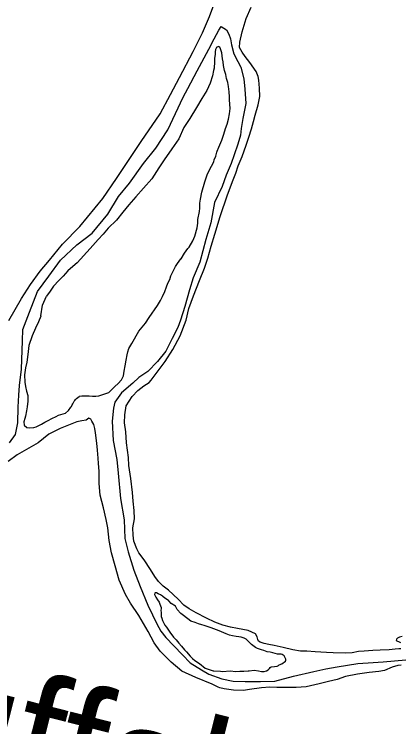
# Model space of a CAD drawing. Extents: x 31699 to 244310, y -8841 to 11474.
# Drawn here: x 149371.4 to 149485.5, y -982 to -771.3 of the extents above; entities that cross this region are included whole.
import ezdxf

# ---------------------------------------------------------------- set-up
doc = ezdxf.new("R2010")
doc.units = 0
doc.layers.add('R_Draft', color=7, linetype='Continuous')
doc.layers.add('R_Logo', color=7, linetype='Continuous')

msp = doc.modelspace()

# ---------------------------------------------------------------- linework, layer by layer
at = {"layer": 'R_Draft'}
for points in [[(149369.82, -861.85), (149373.59, -855.32), (149376.26, -851.21), (149379.07, -847.23), (149381.88, -844.06), (149385.74, -839.33), (149390.86, -834.05), (149397.66, -825.74), (149401.71, -819.87), (149405.23, -814.54), (149409.01, -808.95), (149414.61, -800.72), (149417.66, -795), (149420.32, -790.03), (149424.4, -782.36), (149427.12, -776.84), (149429.18, -772.01), (149431.11, -766.84)], [(149369.82, -861.85), (149373.59, -855.32), (149376.26, -851.21), (149379.07, -847.23), (149381.88, -844.06), (149385.74, -839.33), (149390.86, -834.05), (149397.66, -825.74), (149401.71, -819.87), (149405.23, -814.54), (149409.01, -808.95), (149414.61, -800.72), (149417.66, -795), (149420.32, -790.03), (149424.4, -782.36), (149427.12, -776.84), (149429.18, -772.01), (149431.11, -766.84)], [(149406.99, -920.54), (149406.95, -918.01), (149406.65, -915.27), (149406.41, -912.67), (149405.89, -908.61), (149405.37, -904.68), (149405.2, -902.34), (149404.67, -898.01), (149404.49, -894.81), (149404.06, -892.14), (149404.16, -889.74), (149404.59, -887.13), (149405.43, -885.71), (149406.34, -884.3), (149408.05, -882.54), (149409.83, -881.18), (149411.41, -880.15), (149412, -879.48), (149414.02, -876.71), (149416.11, -874.01), (149418.39, -870.44), (149420.53, -866.34), (149422.33, -861.77), (149423.14, -858.29), (149424.49, -854.53), (149426.29, -850.03), (149427.77, -846.34), (149428.73, -843.45), (149429.67, -839.9), (149430.82, -836.34), (149432.41, -831.11), (149434.52, -824.74), (149436.18, -820.24), (149437.02, -818.3), (149437.72, -816.08), (149438.88, -813.4), (149440.03, -809.97), (149440.86, -807.69), (149441.69, -805.14), (149442.2, -803), (149442.77, -801.12), (149443.59, -798.04), (149444.09, -795.63), (149444.05, -793.16), (149443.82, -790.82), (149443.61, -789.69), (149442.99, -788.23), (149441.15, -785.52), (149439.73, -783.81), (149438.85, -782.55), (149438.09, -781.09), (149438.21, -779.55), (149438.89, -776.47), (149440.04, -772.58), (149441.52, -769.16)], [(149406.99, -920.54), (149406.95, -918.01), (149406.65, -915.27), (149406.41, -912.67), (149405.89, -908.61), (149405.37, -904.68), (149405.2, -902.34), (149404.67, -898.01), (149404.49, -894.81), (149404.06, -892.14), (149404.16, -889.74), (149404.59, -887.13), (149405.43, -885.71), (149406.34, -884.3), (149408.05, -882.54), (149409.83, -881.18), (149411.41, -880.15), (149412, -879.48), (149414.02, -876.71), (149416.11, -874.01), (149418.39, -870.44), (149420.53, -866.34), (149422.33, -861.77), (149423.14, -858.29), (149424.49, -854.53), (149426.29, -850.03), (149427.77, -846.34), (149428.73, -843.45), (149429.67, -839.9), (149430.82, -836.34), (149432.41, -831.11), (149434.52, -824.74), (149436.18, -820.24), (149437.02, -818.3), (149437.72, -816.08), (149438.88, -813.4), (149440.03, -809.97), (149440.86, -807.69), (149441.69, -805.14), (149442.2, -803), (149442.77, -801.12), (149443.59, -798.04), (149444.09, -795.63), (149444.05, -793.16), (149443.82, -790.82), (149443.61, -789.69), (149442.99, -788.23), (149441.15, -785.52), (149439.73, -783.81), (149438.85, -782.55), (149438.09, -781.09), (149438.21, -779.55), (149438.89, -776.47), (149440.04, -772.58), (149441.52, -769.16)], [(149431.64, -780.92), (149431.44, -780.99), (149431.37, -780.99), (149431.24, -781.12), (149430.98, -781.73), (149430.93, -782.4), (149430.93, -783.06), (149430.69, -784.34), (149430.7, -785.4), (149430.59, -787.27), (149430.4, -787.95), (149430.09, -789.55), (149429.39, -791.7), (149428.42, -793.85), (149426.99, -796.21), (149425.37, -798.83), (149423.35, -802.13), (149421.59, -804.76), (149420.11, -808.12), (149418.09, -811.09), (149415.8, -814.39), (149414.24, -816.69), (149412.16, -819.92), (149409.67, -822.76), (149407.37, -825.26), (149405.34, -827.63), (149403.58, -829.79), (149401.68, -832.15), (149399.19, -834.59), (149397.75, -836.28), (149396.24, -837.91), (149393.88, -840.55), (149390.08, -844.81), (149388.77, -845.89), (149387.25, -847.12), (149385.88, -848.74), (149384.63, -850.03), (149383.06, -851.72), (149382.08, -853.13), (149380.97, -854.66)], [(149431.64, -780.92), (149431.44, -780.99), (149431.37, -780.99), (149431.24, -781.12), (149430.98, -781.73), (149430.93, -782.4), (149430.93, -783.06), (149430.69, -784.34), (149430.7, -785.4), (149430.59, -787.27), (149430.4, -787.95), (149430.09, -789.55), (149429.39, -791.7), (149428.42, -793.85), (149426.99, -796.21), (149425.37, -798.83), (149423.35, -802.13), (149421.59, -804.76), (149420.11, -808.12), (149418.09, -811.09), (149415.8, -814.39), (149414.24, -816.69), (149412.16, -819.92), (149409.67, -822.76), (149407.37, -825.26), (149405.34, -827.63), (149403.58, -829.79), (149401.68, -832.15), (149399.19, -834.59), (149397.75, -836.28), (149396.24, -837.91), (149393.88, -840.55), (149390.08, -844.81), (149388.77, -845.89), (149387.25, -847.12), (149385.88, -848.74), (149384.63, -850.03), (149383.06, -851.72), (149382.08, -853.13), (149380.97, -854.66)], [(149384.53, -889.89), (149386.58, -889.26), (149387.5, -888.51), (149388.22, -887.5), (149388.42, -887.23), (149388.54, -886.82), (149388.81, -886.49), (149389.19, -885.75), (149389.32, -885.54), (149389.59, -885.21), (149389.85, -884.94), (149390.24, -884.66), (149390.64, -884.32), (149390.77, -884.26), (149391.43, -884.11), (149391.77, -884.11), (149392.1, -884.1), (149393.63, -884.15), (149394.56, -884.2), (149395.56, -884.19), (149396.49, -884.11), (149397.09, -883.96), (149399.14, -883.27), (149399.41, -883.13), (149400.39, -882.11), (149401.18, -881.37), (149402.23, -880.49), (149403.21, -879.4), (149403.73, -878.19), (149403.98, -876.86), (149404.22, -875.25), (149404.53, -873.58), (149404.9, -871.97), (149405.09, -871.1), (149405.34, -870.16), (149406.19, -868.61), (149408.33, -865.04), (149410.3, -862.61), (149411.34, -860.99), (149413.82, -857.42), (149414.73, -855.94), (149415.31, -854.73), (149416.02, -853.32), (149416.53, -851.91), (149416.85, -850.83), (149417.43, -849.69), (149417.82, -848.68), (149419.11, -845.86), (149419.7, -844.98), (149420.74, -843.63), (149420.81, -843.57), (149421.85, -841.95), (149422.76, -840.6), (149423.16, -840.19), (149424.33, -838.31), (149424.91, -836.9), (149425.54, -834.48), (149425.72, -833.08), (149425.77, -831.94), (149426.27, -829.6), (149426.32, -828.66), (149426.37, -827.19), (149426.55, -825.99), (149426.92, -823.92), (149427.81, -820.83), (149428.51, -818.82), (149429.03, -817.68), (149429.81, -816.26), (149430.45, -814.98), (149430.64, -814.38), (149431.1, -813.31), (149431.41, -812.1), (149431.47, -811.83), (149431.99, -810.62), (149432.82, -808.54), (149433.47, -806.8), (149433.97, -805.05), (149434.42, -803.84), (149434.87, -802.3), (149435.18, -800.76), (149435.29, -799.16), (149435.27, -797.89), (149435.12, -796.56), (149435.11, -795.76), (149435.02, -794.22), (149434.8, -792.69), (149434.65, -791.49), (149434.23, -790.29), (149434.02, -789.16), (149433.67, -787.97), (149433.38, -786.43), (149433.23, -785.37), (149433.08, -784.5), (149433, -783.57), (149432.86, -782.7), (149432.58, -781.84), (149432.51, -781.51), (149432.3, -781.04), (149432.1, -780.91), (149431.77, -780.85), (149431.64, -780.92)], [(149384.53, -889.89), (149386.58, -889.26), (149387.5, -888.51), (149388.22, -887.5), (149388.42, -887.23), (149388.54, -886.82), (149388.81, -886.49), (149389.19, -885.75), (149389.32, -885.54), (149389.59, -885.21), (149389.85, -884.94), (149390.24, -884.66), (149390.64, -884.32), (149390.77, -884.26), (149391.43, -884.11), (149391.77, -884.11), (149392.1, -884.1), (149393.63, -884.15), (149394.56, -884.2), (149395.56, -884.19), (149396.49, -884.11), (149397.09, -883.96), (149399.14, -883.27), (149399.41, -883.13), (149400.39, -882.11), (149401.18, -881.37), (149402.23, -880.49), (149403.21, -879.4), (149403.73, -878.19), (149403.98, -876.86), (149404.22, -875.25), (149404.53, -873.58), (149404.9, -871.97), (149405.09, -871.1), (149405.34, -870.16), (149406.19, -868.61), (149408.33, -865.04), (149410.3, -862.61), (149411.34, -860.99), (149413.82, -857.42), (149414.73, -855.94), (149415.31, -854.73), (149416.02, -853.32), (149416.53, -851.91), (149416.85, -850.83), (149417.43, -849.69), (149417.82, -848.68), (149419.11, -845.86), (149419.7, -844.98), (149420.74, -843.63), (149420.81, -843.57), (149421.85, -841.95), (149422.76, -840.6), (149423.16, -840.19), (149424.33, -838.31), (149424.91, -836.9), (149425.54, -834.48), (149425.72, -833.08), (149425.77, -831.94), (149426.27, -829.6), (149426.32, -828.66), (149426.37, -827.19), (149426.55, -825.99), (149426.92, -823.92), (149427.81, -820.83), (149428.51, -818.82), (149429.03, -817.68), (149429.81, -816.26), (149430.45, -814.98), (149430.64, -814.38), (149431.1, -813.31), (149431.41, -812.1), (149431.47, -811.83), (149431.99, -810.62), (149432.82, -808.54), (149433.47, -806.8), (149433.97, -805.05), (149434.42, -803.84), (149434.87, -802.3), (149435.18, -800.76), (149435.29, -799.16), (149435.27, -797.89), (149435.12, -796.56), (149435.11, -795.76), (149435.02, -794.22), (149434.8, -792.69), (149434.65, -791.49), (149434.23, -790.29), (149434.02, -789.16), (149433.67, -787.97), (149433.38, -786.43), (149433.23, -785.37), (149433.08, -784.5), (149433, -783.57), (149432.86, -782.7), (149432.58, -781.84), (149432.51, -781.51), (149432.3, -781.04), (149432.1, -780.91), (149431.77, -780.85), (149431.64, -780.92)], [(149379.28, -860.51), (149379.83, -857.27), (149380.97, -854.66)], [(149379.28, -860.51), (149379.83, -857.27), (149380.97, -854.66)], [(149379.28, -860.51), (149379.26, -860.58), (149378.61, -862.26), (149377.71, -864.15), (149376.74, -866.43), (149375.79, -869.25), (149375.49, -871.92), (149375.19, -874.2), (149374.81, -875.87), (149374.51, -877.94), (149374.61, -880.08), (149374.76, -881.35), (149375.11, -882.74), (149375.46, -884.07), (149375.42, -885.74), (149375.24, -887.35), (149375.06, -888.55), (149374.75, -890.16), (149374.56, -890.83), (149374.31, -891.77), (149374.39, -892.77), (149375.2, -893.49), (149376.06, -893.61), (149377.19, -893.53), (149377.92, -893.32), (149379.51, -892.5), (149380.5, -891.95), (149381.49, -891.4), (149382.61, -890.78), (149383.87, -890.23), (149384.53, -889.89)], [(149379.28, -860.51), (149379.26, -860.58), (149378.61, -862.26), (149377.71, -864.15), (149376.74, -866.43), (149375.79, -869.25), (149375.49, -871.92), (149375.19, -874.2), (149374.81, -875.87), (149374.51, -877.94), (149374.61, -880.08), (149374.76, -881.35), (149375.11, -882.74), (149375.46, -884.07), (149375.42, -885.74), (149375.24, -887.35), (149375.06, -888.55), (149374.75, -890.16), (149374.56, -890.83), (149374.31, -891.77), (149374.39, -892.77), (149375.2, -893.49), (149376.06, -893.61), (149377.19, -893.53), (149377.92, -893.32), (149379.51, -892.5), (149380.5, -891.95), (149381.49, -891.4), (149382.61, -890.78), (149383.87, -890.23), (149384.53, -889.89)], [(149483.27, -964.39), (149481.02, -965.29), (149479.36, -965.65), (149476.5, -965.89), (149473.05, -966.4), (149469.47, -967.12), (149466.95, -967.96), (149464.43, -968.6), (149461.64, -969.3), (149457.8, -970.16), (149454.87, -970.34), (149451.48, -970.32), (149449.15, -970.35), (149447.02, -970.31), (149444.56, -970.42), (149441.04, -971), (149439.31, -971.23), (149436.32, -971.13), (149433.52, -970.77), (149432.31, -970.46), (149431.78, -970.26), (149429.97, -969.36), (149425.15, -967.42), (149421, -965.55), (149417.9, -962.85), (149414.66, -959.63), (149412.83, -957.18), (149411.05, -953.8), (149408.26, -949.1), (149405.81, -945.47), (149404.31, -942.82), (149402.52, -938.64), (149401.26, -934.38), (149400.21, -930.52), (149399.49, -926.86), (149399.1, -923.13), (149398.67, -920.66), (149397.82, -917.27), (149396.91, -913.48), (149396.52, -910.08), (149396.57, -908.34), (149396.54, -906.41), (149396.37, -904.14), (149396.29, -902.54), (149396.12, -900.2), (149395.89, -898.14), (149395.51, -895.07), (149395.3, -893.74), (149395.01, -892.61), (149394.4, -891.61), (149394.06, -891.02), (149393.46, -890.76), (149392.73, -891.3), (149391.47, -891.52), (149389.95, -891.81), (149385.05, -893.75), (149381.68, -895.47), (149378.52, -897.98), (149372.32, -901.61), (149369.61, -903.52)], [(149483.27, -964.39), (149481.02, -965.29), (149479.36, -965.65), (149476.5, -965.89), (149473.05, -966.4), (149469.47, -967.12), (149466.95, -967.96), (149464.43, -968.6), (149461.64, -969.3), (149457.8, -970.16), (149454.87, -970.34), (149451.48, -970.32), (149449.15, -970.35), (149447.02, -970.31), (149444.56, -970.42), (149441.04, -971), (149439.31, -971.23), (149436.32, -971.13), (149433.52, -970.77), (149432.31, -970.46), (149431.78, -970.26), (149429.97, -969.36), (149425.15, -967.42), (149421, -965.55), (149417.9, -962.85), (149414.66, -959.63), (149412.83, -957.18), (149411.05, -953.8), (149408.26, -949.1), (149405.81, -945.47), (149404.31, -942.82), (149402.52, -938.64), (149401.26, -934.38), (149400.21, -930.52), (149399.49, -926.86), (149399.1, -923.13), (149398.67, -920.66), (149397.82, -917.27), (149396.91, -913.48), (149396.52, -910.08), (149396.57, -908.34), (149396.54, -906.41), (149396.37, -904.14), (149396.29, -902.54), (149396.12, -900.2), (149395.89, -898.14), (149395.51, -895.07), (149395.3, -893.74), (149395.01, -892.61), (149394.4, -891.61), (149394.06, -891.02), (149393.46, -890.76), (149392.73, -891.3), (149391.47, -891.52), (149389.95, -891.81), (149385.05, -893.75), (149381.68, -895.47), (149378.52, -897.98), (149372.32, -901.61), (149369.61, -903.52)], [(149485.85, -958.88), (149485.26, -958.95), (149484.13, -959.03), (149482.33, -959.19), (149479.67, -959.3), (149477.54, -959.4), (149474.95, -959.57), (149473.29, -959.72), (149471.43, -960.08), (149469.44, -960.25), (149465.84, -960.16), (149463.84, -959.99), (149460.45, -959.77), (149457.98, -959.61), (149456.12, -959.57), (149453.85, -959.2), (149450.98, -958.51), (149448.31, -957.94), (149446.77, -957.63), (149445.37, -957.32), (149444.17, -956.93), (149443.7, -956.67), (149443.56, -956.14), (149443.35, -955.34), (149442.8, -954.48), (149440.66, -953.51), (149439.06, -953.2), (149437.46, -952.96), (149435.45, -952.52), (149433.12, -951.95), (149430.84, -951.05), (149428.36, -949.88), (149425.28, -948.32), (149423.2, -947.09), (149421.65, -945.97), (149419.9, -944.2), (149417.07, -941.63), (149415.52, -940.39), (149414.17, -939), (149413.02, -937.55), (149411.79, -935.5), (149409.89, -932.65), (149408.26, -930.54), (149407.71, -929.35), (149406.81, -927.09), (149406.59, -925.36), (149406.49, -923.16), (149406.99, -920.54)], [(149485.85, -958.88), (149485.26, -958.95), (149484.13, -959.03), (149482.33, -959.19), (149479.67, -959.3), (149477.54, -959.4), (149474.95, -959.57), (149473.29, -959.72), (149471.43, -960.08), (149469.44, -960.25), (149465.84, -960.16), (149463.84, -959.99), (149460.45, -959.77), (149457.98, -959.61), (149456.12, -959.57), (149453.85, -959.2), (149450.98, -958.51), (149448.31, -957.94), (149446.77, -957.63), (149445.37, -957.32), (149444.17, -956.93), (149443.7, -956.67), (149443.56, -956.14), (149443.35, -955.34), (149442.8, -954.48), (149440.66, -953.51), (149439.06, -953.2), (149437.46, -952.96), (149435.45, -952.52), (149433.12, -951.95), (149430.84, -951.05), (149428.36, -949.88), (149425.28, -948.32), (149423.2, -947.09), (149421.65, -945.97), (149419.9, -944.2), (149417.07, -941.63), (149415.52, -940.39), (149414.17, -939), (149413.02, -937.55), (149411.79, -935.5), (149409.89, -932.65), (149408.26, -930.54), (149407.71, -929.35), (149406.81, -927.09), (149406.59, -925.36), (149406.49, -923.16), (149406.99, -920.54)], [(149421.56, -949.11), (149420.76, -948.46), (149419.68, -947.34), (149419.13, -946.28), (149417.85, -945.49), (149417.18, -944.7), (149417.04, -944.64), (149416.04, -943.98), (149415.36, -943.46), (149415.29, -943.39), (149414.69, -943), (149414.02, -942.68), (149413.55, -942.42), (149413.42, -942.42), (149413.15, -942.42), (149413.02, -942.49), (149412.96, -942.89), (149413.3, -943.62), (149413.85, -944.42), (149414.32, -945.14), (149414.53, -945.74), (149414.67, -946.21), (149414.88, -946.67), (149414.95, -946.94), (149414.82, -947.67), (149414.9, -948.07), (149414.91, -949.34), (149415.12, -949.87), (149415.33, -950.6), (149415.95, -951.93), (149416.49, -952.52), (149417.51, -954.04), (149418.59, -955.5), (149419.34, -956.29), (149420.15, -957.21), (149420.89, -958.14), (149421.77, -959.26), (149422.45, -959.85), (149423.46, -961.1), (149424.21, -961.83), (149424.88, -962.42), (149426.22, -963.27), (149427.97, -964.64), (149428.24, -964.77), (149428.77, -964.9), (149430.25, -965.41), (149430.45, -965.48), (149432.51, -965.58), (149433.04, -965.64), (149435.3, -965.47), (149437.04, -965.65), (149438.17, -965.57), (149439.36, -965.55), (149440.69, -965.4), (149440.96, -965.39)], [(149421.56, -949.11), (149420.76, -948.46), (149419.68, -947.34), (149419.13, -946.28), (149417.85, -945.49), (149417.18, -944.7), (149417.04, -944.64), (149416.04, -943.98), (149415.36, -943.46), (149415.29, -943.39), (149414.69, -943), (149414.02, -942.68), (149413.55, -942.42), (149413.42, -942.42), (149413.15, -942.42), (149413.02, -942.49), (149412.96, -942.89), (149413.3, -943.62), (149413.85, -944.42), (149414.32, -945.14), (149414.53, -945.74), (149414.67, -946.21), (149414.88, -946.67), (149414.95, -946.94), (149414.82, -947.67), (149414.9, -948.07), (149414.91, -949.34), (149415.12, -949.87), (149415.33, -950.6), (149415.95, -951.93), (149416.49, -952.52), (149417.51, -954.04), (149418.59, -955.5), (149419.34, -956.29), (149420.15, -957.21), (149420.89, -958.14), (149421.77, -959.26), (149422.45, -959.85), (149423.46, -961.1), (149424.21, -961.83), (149424.88, -962.42), (149426.22, -963.27), (149427.97, -964.64), (149428.24, -964.77), (149428.77, -964.9), (149430.25, -965.41), (149430.45, -965.48), (149432.51, -965.58), (149433.04, -965.64), (149435.3, -965.47), (149437.04, -965.65), (149438.17, -965.57), (149439.36, -965.55), (149440.69, -965.4), (149440.96, -965.39)], [(149440.96, -965.39), (149442.42, -965.24), (149443.69, -965.42), (149444.62, -965.61), (149444.89, -965.67), (149445.42, -965.6), (149446.08, -965.39), (149446.55, -965.11), (149446.94, -964.77), (149447.2, -964.44), (149447.46, -964.23), (149448.46, -964.15), (149449.19, -964.01), (149449.66, -963.87), (149449.85, -963.66), (149450.65, -963.32), (149451.7, -962.57), (149451.83, -962.3), (149451.76, -961.97), (149451.55, -961.44), (149451.28, -961.04), (149450.67, -960.65), (149450.41, -960.52), (149449.34, -960.53), (149447.94, -960.09), (149447.14, -959.9), (149446.27, -959.78), (149445.33, -959.46), (149444.6, -959.27), (149443.46, -958.81), (149442.86, -958.49), (149442.05, -957.97), (149441.65, -957.64), (149441.11, -957.11), (149440.57, -956.52), (149440.03, -956.06), (149439.43, -955.73), (149438.89, -955.61), (149438.62, -955.48), (149437.89, -955.42), (149437.09, -955.3), (149436.02, -955.12), (149435.09, -954.86), (149434.15, -954.47), (149433.48, -954.15), (149432.08, -953.57), (149430.54, -953.06), (149429.67, -952.74), (149429.13, -952.48), (149428.86, -952.41), (149427.59, -952.03), (149426.99, -951.84), (149425.99, -951.52), (149424.99, -951.13), (149423.72, -950.75), (149421.56, -949.11)], [(149440.96, -965.39), (149442.42, -965.24), (149443.69, -965.42), (149444.62, -965.61), (149444.89, -965.67), (149445.42, -965.6), (149446.08, -965.39), (149446.55, -965.11), (149446.94, -964.77), (149447.2, -964.44), (149447.46, -964.23), (149448.46, -964.15), (149449.19, -964.01), (149449.66, -963.87), (149449.85, -963.66), (149450.65, -963.32), (149451.7, -962.57), (149451.83, -962.3), (149451.76, -961.97), (149451.55, -961.44), (149451.28, -961.04), (149450.67, -960.65), (149450.41, -960.52), (149449.34, -960.53), (149447.94, -960.09), (149447.14, -959.9), (149446.27, -959.78), (149445.33, -959.46), (149444.6, -959.27), (149443.46, -958.81), (149442.86, -958.49), (149442.05, -957.97), (149441.65, -957.64), (149441.11, -957.11), (149440.57, -956.52), (149440.03, -956.06), (149439.43, -955.73), (149438.89, -955.61), (149438.62, -955.48), (149437.89, -955.42), (149437.09, -955.3), (149436.02, -955.12), (149435.09, -954.86), (149434.15, -954.47), (149433.48, -954.15), (149432.08, -953.57), (149430.54, -953.06), (149429.67, -952.74), (149429.13, -952.48), (149428.86, -952.41), (149427.59, -952.03), (149426.99, -951.84), (149425.99, -951.52), (149424.99, -951.13), (149423.72, -950.75), (149421.56, -949.11)], [(149486.2, -955.33), (149485.41, -955.48), (149485.21, -955.55), (149484.88, -955.75), (149484.68, -956.02), (149484.55, -956.09), (149484.49, -956.42), (149484.49, -956.49), (149484.82, -956.62), (149485.16, -956.75), (149485.76, -957.07)], [(149486.2, -955.33), (149485.41, -955.48), (149485.21, -955.55), (149484.88, -955.75), (149484.68, -956.02), (149484.55, -956.09), (149484.49, -956.42), (149484.49, -956.49), (149484.82, -956.62), (149485.16, -956.75), (149485.76, -957.07)], [(149485.92, -963.75), (149484.93, -963.9), (149483.27, -964.39)], [(149485.92, -963.75), (149484.93, -963.9), (149483.27, -964.39)]]:
    msp.add_lwpolyline(points, dxfattribs=at)
at = {"layer": 'R_Logo'}
for points in [[(149370.07, -898.04), (149371.83, -895.54), (149372.51, -892.13), (149372.58, -887.45), (149372.8, -883.91), (149373.02, -881.04), (149373.55, -876.22), (149373.9, -867.87), (149373.99, -864.53), (149375.98, -859.43), (149378.35, -853.25), (149381.68, -848.73), (149385.08, -844.01), (149389.94, -839.47), (149394.48, -836.06), (149399.13, -830.39), (149402.31, -825.14), (149405.52, -821.22), (149409.7, -815.48), (149413.29, -810.89), (149416.88, -805.43), (149419.14, -800.66), (149421.47, -795.82), (149422.83, -793.26), (149425.55, -788.01), (149427.62, -784.18), (149429.05, -781.62), (149430.61, -778.6), (149431.97, -776.04), (149432.62, -774.89)], [(149370.07, -898.04), (149371.83, -895.54), (149372.51, -892.13), (149372.58, -887.45), (149372.8, -883.91), (149373.02, -881.04), (149373.55, -876.22), (149373.9, -867.87), (149373.99, -864.53), (149375.98, -859.43), (149378.35, -853.25), (149381.68, -848.73), (149385.08, -844.01), (149389.94, -839.47), (149394.48, -836.06), (149399.13, -830.39), (149402.31, -825.14), (149405.52, -821.22), (149409.7, -815.48), (149413.29, -810.89), (149416.88, -805.43), (149419.14, -800.66), (149421.47, -795.82), (149422.83, -793.26), (149425.55, -788.01), (149427.62, -784.18), (149429.05, -781.62), (149430.61, -778.6), (149431.97, -776.04), (149432.62, -774.89)], [(149432.62, -774.89), (149434.29, -775.94), (149434.91, -777.2), (149435.46, -778.59), (149435.75, -780.32), (149436.46, -782.98), (149437.55, -785.31), (149438.51, -786.96), (149439.36, -790.35), (149439.67, -793.49), (149439.93, -797.69), (149439.12, -802.11), (149438.63, -805.12), (149438.39, -807.06), (149437.63, -809.67), (149436.55, -812.89), (149435.65, -815.44), (149434.17, -818.87), (149432.95, -822.23), (149430.69, -826.93), (149429.64, -833.02), (149428.11, -837.92), (149426.35, -844.62), (149424.35, -849.19), (149423.27, -852.81), (149421.87, -857.7), (149420.66, -861.73), (149419.83, -863.94), (149418.21, -867.17), (149416.34, -870.94), (149413.78, -873.98), (149410.96, -876.89), (149408.33, -878.73), (149406.49, -880.36), (149403.2, -883.28), (149401.24, -886.04), (149400.8, -887.78), (149400.46, -891.66), (149400.67, -897.33), (149401.75, -902.93), (149402.14, -906.99), (149402.91, -914.46), (149403.93, -920.79), (149404.21, -926.33), (149405.13, -930.25), (149406.8, -935.7), (149408.73, -940.48), (149411.01, -946.06), (149412.38, -948.91), (149413.61, -951.5), (149414.84, -953.68), (149416.33, -955.6), (149418.63, -958.03), (149421.26, -960.73), (149423.49, -963.11), (149426.85, -965.13), (149429.06, -966.43), (149432.87, -967.78), (149436.21, -968.53), (149439.74, -968.55), (149444.33, -968.62), (149448.52, -968.49), (149454.09, -967.01), (149460.06, -965.65), (149463.64, -964.8), (149467.03, -964.22), (149473.07, -963.26), (149477.66, -962.93), (149480.58, -962.76), (149483.97, -962.44), (149487.3, -962.19)], [(149432.62, -774.89), (149434.29, -775.94), (149434.91, -777.2), (149435.46, -778.59), (149435.75, -780.32), (149436.46, -782.98), (149437.55, -785.31), (149438.51, -786.96), (149439.36, -790.35), (149439.67, -793.49), (149439.93, -797.69), (149439.12, -802.11), (149438.63, -805.12), (149438.39, -807.06), (149437.63, -809.67), (149436.55, -812.89), (149435.65, -815.44), (149434.17, -818.87), (149432.95, -822.23), (149430.69, -826.93), (149429.64, -833.02), (149428.11, -837.92), (149426.35, -844.62), (149424.35, -849.19), (149423.27, -852.81), (149421.87, -857.7), (149420.66, -861.73), (149419.83, -863.94), (149418.21, -867.17), (149416.34, -870.94), (149413.78, -873.98), (149410.96, -876.89), (149408.33, -878.73), (149406.49, -880.36), (149403.2, -883.28), (149401.24, -886.04), (149400.8, -887.78), (149400.46, -891.66), (149400.67, -897.33), (149401.75, -902.93), (149402.14, -906.99), (149402.91, -914.46), (149403.93, -920.79), (149404.21, -926.33), (149405.13, -930.25), (149406.8, -935.7), (149408.73, -940.48), (149411.01, -946.06), (149412.38, -948.91), (149413.61, -951.5), (149414.84, -953.68), (149416.33, -955.6), (149418.63, -958.03), (149421.26, -960.73), (149423.49, -963.11), (149426.85, -965.13), (149429.06, -966.43), (149432.87, -967.78), (149436.21, -968.53), (149439.74, -968.55), (149444.33, -968.62), (149448.52, -968.49), (149454.09, -967.01), (149460.06, -965.65), (149463.64, -964.8), (149467.03, -964.22), (149473.07, -963.26), (149477.66, -962.93), (149480.58, -962.76), (149483.97, -962.44), (149487.3, -962.19)]]:
    msp.add_lwpolyline(points, dxfattribs=at)

# ---------------------------------------------------------------- texts
at = {"layer": 'R_Draft'}
msp.add_text('Buffalo  R.', height=35.1999, rotation=345.689, dxfattribs=at).set_placement((149312.25, -986.04))

doc.saveas('drawing.dxf')
